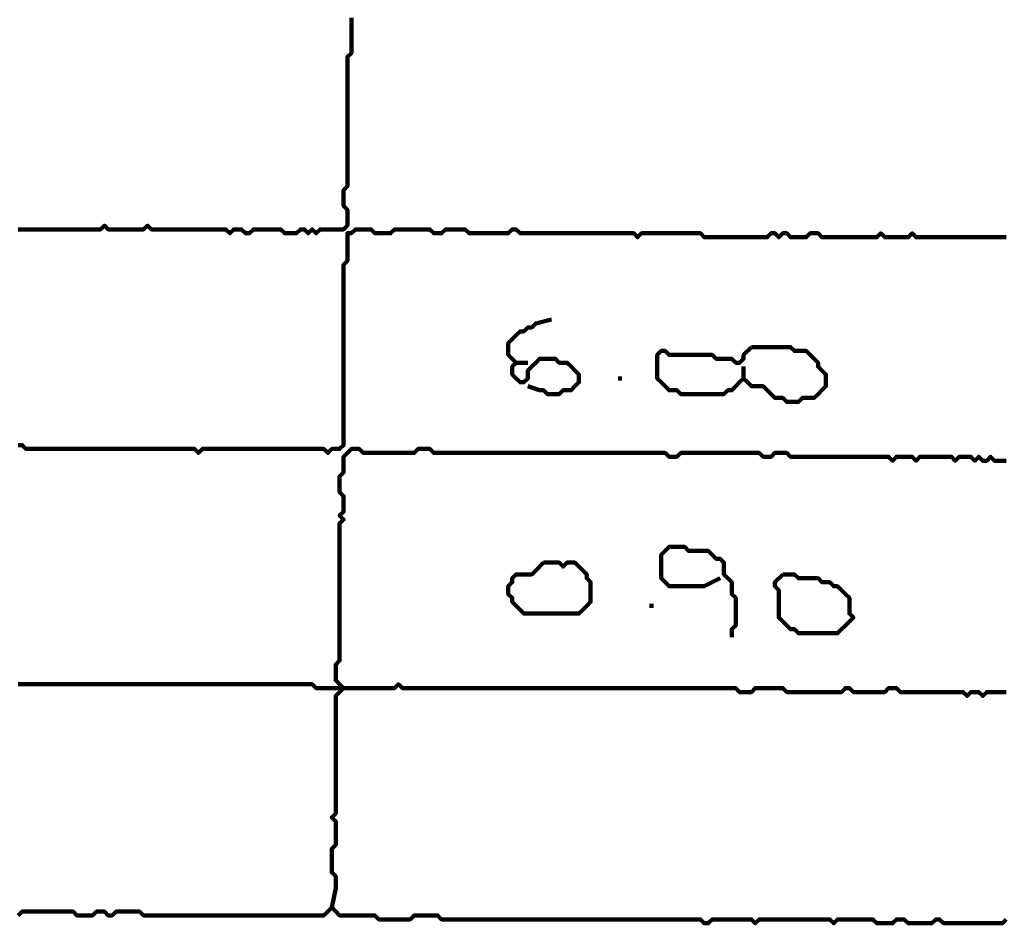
# Model space of a CAD drawing. Header units: metres. Extents: x 1959 to 4131, y 3282 to 4313.
# Tile 299 of 356: x 2426.28 to 2428.6, y 4299.46 to 4301.59. Entities that reach past the tile are written whole.
import ezdxf

# ---------------------------------------------------------------- set-up
doc = ezdxf.new("R2010")
doc.units = ezdxf.units.M
doc.layers.add('P', color=250, linetype='Continuous', lineweight=100)

msp = doc.modelspace()

# ---------------------------------------------------------------- linework, layer by layer
at = {"layer": 'P', "color": 0, "linetype": 'Continuous'}
for points in [[(2427.0602, 4301.5946), (2427.0602, 4301.5853), (2427.0602, 4301.5761), (2427.0602, 4301.5669), (2427.0602, 4301.5576), (2427.0602, 4301.5484), (2427.0602, 4301.5392), (2427.0602, 4301.5299), (2427.0602, 4301.5207), (2427.0602, 4301.5115), (2427.0509, 4301.5023), (2427.0509, 4301.493), (2427.0509, 4301.4838), (2427.0509, 4301.4746), (2427.0509, 4301.4653), (2427.0509, 4301.4561), (2427.0509, 4301.4469), (2427.0509, 4301.4376), (2427.0509, 4301.4284), (2427.0509, 4301.4192), (2427.0509, 4301.4099), (2427.0509, 4301.4007), (2427.0509, 4301.3915), (2427.0509, 4301.3823), (2427.0509, 4301.373), (2427.0509, 4301.3638), (2427.0509, 4301.3546), (2427.0509, 4301.3453), (2427.0509, 4301.3361), (2427.0509, 4301.3269), (2427.0509, 4301.3176), (2427.0509, 4301.3084), (2427.0509, 4301.2992), (2427.0509, 4301.2899), (2427.0509, 4301.2807), (2427.0509, 4301.2715), (2427.0509, 4301.2623), (2427.0509, 4301.253), (2427.0509, 4301.2438), (2427.0509, 4301.2346), (2427.0509, 4301.2253), (2427.0509, 4301.2161), (2427.0509, 4301.2069), (2427.0509, 4301.1976), (2427.0417, 4301.1884), (2427.0417, 4301.1792), (2427.0417, 4301.1699), (2427.0417, 4301.1607), (2427.0417, 4301.1515), (2427.0509, 4301.1423), (2427.0509, 4301.133), (2427.0509, 4301.1238), (2427.0509, 4301.1146), (2427.0509, 4301.1053), (2427.0417, 4301.0961), (2427.0325, 4301.0961), (2427.0232, 4301.0961), (2427.014, 4301.0961), (2427.0048, 4301.0961), (2426.9956, 4301.0961), (2426.9863, 4301.0961), (2426.9771, 4301.0869), (2426.9679, 4301.0961), (2426.9586, 4301.0869), (2426.9494, 4301.0961), (2426.9402, 4301.0961), (2426.9309, 4301.0869), (2426.9217, 4301.0869), (2426.9125, 4301.0869), (2426.9032, 4301.0869), (2426.894, 4301.0961), (2426.8848, 4301.0961), (2426.8756, 4301.0961), (2426.8663, 4301.0961), (2426.8571, 4301.0961), (2426.8479, 4301.0961), (2426.8386, 4301.0961), (2426.8294, 4301.0961), (2426.8202, 4301.0869), (2426.8109, 4301.0869), (2426.8017, 4301.0961), (2426.7925, 4301.0961), (2426.7832, 4301.0961), (2426.774, 4301.0869), (2426.7648, 4301.0961), (2426.7556, 4301.0961), (2426.7463, 4301.0961), (2426.7371, 4301.0961), (2426.7279, 4301.0961), (2426.7186, 4301.0961), (2426.7094, 4301.0961), (2426.7002, 4301.0961), (2426.6909, 4301.0961), (2426.6817, 4301.0961), (2426.6725, 4301.0961), (2426.6632, 4301.0961), (2426.654, 4301.0961), (2426.6448, 4301.0961), (2426.6356, 4301.0961), (2426.6263, 4301.0961), (2426.6171, 4301.0961), (2426.6079, 4301.0961), (2426.5986, 4301.0961), (2426.5894, 4301.0961), (2426.5802, 4301.1053), (2426.5709, 4301.0961), (2426.5617, 4301.0961), (2426.5525, 4301.0961), (2426.5432, 4301.0961), (2426.534, 4301.0961), (2426.5248, 4301.0961), (2426.5156, 4301.0961), (2426.5063, 4301.0961), (2426.4971, 4301.0961), (2426.4879, 4301.0961), (2426.4786, 4301.1053), (2426.4694, 4301.0961), (2426.4602, 4301.0961), (2426.4509, 4301.0961), (2426.4417, 4301.0961), (2426.4325, 4301.0961), (2426.4232, 4301.0961), (2426.414, 4301.0961), (2426.4048, 4301.0961), (2426.3956, 4301.0961), (2426.3863, 4301.0961), (2426.3771, 4301.0961), (2426.3679, 4301.0961), (2426.3586, 4301.0961), (2426.3494, 4301.0961), (2426.3402, 4301.0961), (2426.3309, 4301.0961), (2426.3217, 4301.0961), (2426.3125, 4301.0961), (2426.3032, 4301.0961), (2426.294, 4301.0961), (2426.2848, 4301.0961), (2426.2756, 4301.0961)], [(2426.2756, 4300.5884), (2426.2848, 4300.5884), (2426.294, 4300.5792), (2426.3032, 4300.5792), (2426.3125, 4300.5792), (2426.3217, 4300.5792), (2426.3309, 4300.5792), (2426.3402, 4300.5792), (2426.3494, 4300.5792), (2426.3586, 4300.5792), (2426.3679, 4300.5792), (2426.3771, 4300.5792), (2426.3863, 4300.5792), (2426.3956, 4300.5792), (2426.4048, 4300.5792), (2426.414, 4300.5792), (2426.4232, 4300.5792), (2426.4325, 4300.5792), (2426.4417, 4300.5792), (2426.4509, 4300.5792), (2426.4602, 4300.5792), (2426.4694, 4300.5792), (2426.4786, 4300.5792), (2426.4879, 4300.5792), (2426.4971, 4300.5792), (2426.5063, 4300.5792), (2426.5156, 4300.5792), (2426.5248, 4300.5792), (2426.534, 4300.5792), (2426.5432, 4300.5792), (2426.5525, 4300.5792), (2426.5617, 4300.5792), (2426.5709, 4300.5792), (2426.5802, 4300.5792), (2426.5894, 4300.5792), (2426.5986, 4300.5792), (2426.6079, 4300.5792), (2426.6171, 4300.5792), (2426.6263, 4300.5792), (2426.6356, 4300.5792), (2426.6448, 4300.5792), (2426.654, 4300.5792), (2426.6632, 4300.5792), (2426.6725, 4300.5792), (2426.6817, 4300.5792), (2426.6909, 4300.5792), (2426.7002, 4300.5699), (2426.7094, 4300.5792), (2426.7186, 4300.5792), (2426.7279, 4300.5792), (2426.7371, 4300.5792), (2426.7463, 4300.5792), (2426.7556, 4300.5792), (2426.7648, 4300.5792), (2426.774, 4300.5792), (2426.7832, 4300.5792), (2426.7925, 4300.5792), (2426.8017, 4300.5792), (2426.8109, 4300.5792), (2426.8202, 4300.5792), (2426.8294, 4300.5792), (2426.8386, 4300.5792), (2426.8479, 4300.5792), (2426.8571, 4300.5792), (2426.8663, 4300.5792), (2426.8756, 4300.5792), (2426.8848, 4300.5792), (2426.894, 4300.5792), (2426.9032, 4300.5792), (2426.9125, 4300.5792), (2426.9217, 4300.5792), (2426.9309, 4300.5792), (2426.9402, 4300.5792), (2426.9494, 4300.5792), (2426.9586, 4300.5792), (2426.9679, 4300.5792), (2426.9771, 4300.5792), (2426.9863, 4300.5792), (2426.9956, 4300.5792), (2427.0048, 4300.5699), (2427.014, 4300.5792), (2427.0232, 4300.5792), (2427.0325, 4300.5792), (2427.0417, 4300.5884), (2427.0417, 4300.5976), (2427.0417, 4300.6069), (2427.0417, 4300.6161), (2427.0417, 4300.6253), (2427.0417, 4300.6346), (2427.0417, 4300.6438), (2427.0417, 4300.653), (2427.0417, 4300.6623), (2427.0417, 4300.6715), (2427.0417, 4300.6807), (2427.0417, 4300.6899), (2427.0417, 4300.6992), (2427.0417, 4300.7084), (2427.0417, 4300.7176), (2427.0417, 4300.7269), (2427.0417, 4300.7361), (2427.0417, 4300.7453), (2427.0417, 4300.7546), (2427.0417, 4300.7638), (2427.0417, 4300.773), (2427.0417, 4300.7823), (2427.0417, 4300.7915), (2427.0417, 4300.8007), (2427.0417, 4300.8099), (2427.0417, 4300.8192), (2427.0417, 4300.8284), (2427.0417, 4300.8376), (2427.0417, 4300.8469), (2427.0417, 4300.8561), (2427.0417, 4300.8653), (2427.0417, 4300.8746), (2427.0417, 4300.8838), (2427.0417, 4300.893), (2427.0417, 4300.9023), (2427.0417, 4300.9115), (2427.0417, 4300.9207), (2427.0417, 4300.9299), (2427.0417, 4300.9392), (2427.0417, 4300.9484), (2427.0417, 4300.9576), (2427.0417, 4300.9669), (2427.0417, 4300.9761), (2427.0417, 4300.9853), (2427.0417, 4300.9946), (2427.0417, 4301.0038), (2427.0417, 4301.013), (2427.0509, 4301.0223), (2427.0509, 4301.0315), (2427.0509, 4301.0407), (2427.0509, 4301.0499), (2427.0509, 4301.0592), (2427.0509, 4301.0684), (2427.0509, 4301.0776), (2427.0509, 4301.0869), (2427.0602, 4301.0869), (2427.0694, 4301.0961), (2427.0786, 4301.0961), (2427.0879, 4301.0961), (2427.0971, 4301.0961), (2427.1063, 4301.0961), (2427.1156, 4301.0869), (2427.1248, 4301.0869), (2427.134, 4301.0869), (2427.1432, 4301.0869), (2427.1525, 4301.0869), (2427.1617, 4301.0961), (2427.1709, 4301.0961), (2427.1802, 4301.0961), (2427.1894, 4301.0961), (2427.1986, 4301.0961), (2427.2079, 4301.0961), (2427.2171, 4301.0961), (2427.2263, 4301.0961), (2427.2356, 4301.0961), (2427.2448, 4301.0961), (2427.254, 4301.0869), (2427.2632, 4301.0869), (2427.2725, 4301.0869), (2427.2817, 4301.0961), (2427.2909, 4301.0961), (2427.3002, 4301.0961), (2427.3094, 4301.0961), (2427.3186, 4301.0961), (2427.3279, 4301.0961), (2427.3371, 4301.0869), (2427.3463, 4301.0869), (2427.3556, 4301.0869), (2427.3648, 4301.0869), (2427.374, 4301.0869), (2427.3832, 4301.0869), (2427.3925, 4301.0869), (2427.4017, 4301.0869), (2427.4109, 4301.0869), (2427.4202, 4301.0869), (2427.4294, 4301.0869), (2427.4386, 4301.0961), (2427.4479, 4301.0961), (2427.4571, 4301.0869), (2427.4663, 4301.0869), (2427.4756, 4301.0869), (2427.4848, 4301.0869), (2427.494, 4301.0869), (2427.5032, 4301.0869), (2427.5125, 4301.0869), (2427.5217, 4301.0869), (2427.5309, 4301.0869), (2427.5402, 4301.0869), (2427.5494, 4301.0869), (2427.5586, 4301.0869), (2427.5679, 4301.0869), (2427.5771, 4301.0869), (2427.5863, 4301.0869), (2427.5956, 4301.0869), (2427.6048, 4301.0869), (2427.614, 4301.0869), (2427.6232, 4301.0869), (2427.6325, 4301.0869), (2427.6417, 4301.0869), (2427.6509, 4301.0869), (2427.6602, 4301.0869), (2427.6694, 4301.0869), (2427.6786, 4301.0869), (2427.6879, 4301.0869), (2427.6971, 4301.0869), (2427.7063, 4301.0869), (2427.7156, 4301.0869), (2427.7248, 4301.0869), (2427.734, 4301.0776), (2427.7432, 4301.0869), (2427.7525, 4301.0869), (2427.7617, 4301.0869), (2427.7709, 4301.0869), (2427.7802, 4301.0869), (2427.7894, 4301.0869), (2427.7986, 4301.0869), (2427.8079, 4301.0869), (2427.8171, 4301.0869), (2427.8263, 4301.0869), (2427.8356, 4301.0869), (2427.8448, 4301.0869), (2427.854, 4301.0869), (2427.8632, 4301.0869), (2427.8725, 4301.0869), (2427.8817, 4301.0869), (2427.8909, 4301.0776), (2427.9002, 4301.0776), (2427.9094, 4301.0776), (2427.9186, 4301.0776), (2427.9279, 4301.0776), (2427.9371, 4301.0776), (2427.9463, 4301.0776), (2427.9556, 4301.0776), (2427.9648, 4301.0776), (2427.974, 4301.0776), (2427.9832, 4301.0776), (2427.9925, 4301.0776), (2428.0017, 4301.0776), (2428.0109, 4301.0776), (2428.0202, 4301.0776), (2428.0294, 4301.0776), (2428.0386, 4301.0776), (2428.0479, 4301.0869), (2428.0571, 4301.0869), (2428.0663, 4301.0776), (2428.0756, 4301.0869), (2428.0848, 4301.0869), (2428.094, 4301.0776), (2428.1032, 4301.0776), (2428.1125, 4301.0776), (2428.1217, 4301.0776), (2428.1309, 4301.0776), (2428.1402, 4301.0869), (2428.1494, 4301.0869), (2428.1586, 4301.0869), (2428.1679, 4301.0776), (2428.1771, 4301.0776), (2428.1863, 4301.0776), (2428.1956, 4301.0776), (2428.2048, 4301.0776), (2428.214, 4301.0776), (2428.2232, 4301.0776), (2428.2325, 4301.0776), (2428.2417, 4301.0776), (2428.2509, 4301.0776), (2428.2602, 4301.0776), (2428.2694, 4301.0776), (2428.2786, 4301.0776), (2428.2879, 4301.0776), (2428.2971, 4301.0776), (2428.3063, 4301.0869), (2428.3156, 4301.0776), (2428.3248, 4301.0776), (2428.334, 4301.0776), (2428.3432, 4301.0776), (2428.3525, 4301.0776), (2428.3617, 4301.0776), (2428.3709, 4301.0776), (2428.3802, 4301.0869), (2428.3894, 4301.0776), (2428.3986, 4301.0776), (2428.4079, 4301.0776), (2428.4171, 4301.0776), (2428.4263, 4301.0776), (2428.4356, 4301.0776), (2428.4448, 4301.0776), (2428.454, 4301.0776), (2428.4632, 4301.0776), (2428.4725, 4301.0776), (2428.4817, 4301.0776), (2428.4909, 4301.0776), (2428.5002, 4301.0776), (2428.5094, 4301.0776), (2428.5186, 4301.0776), (2428.5279, 4301.0776), (2428.5371, 4301.0776), (2428.5463, 4301.0776), (2428.5556, 4301.0776), (2428.5648, 4301.0776), (2428.574, 4301.0776), (2428.5832, 4301.0776), (2428.5925, 4301.0776), (2428.6017, 4301.0776)], [(2427.5309, 4300.8838), (2427.494, 4300.8746), (2427.4848, 4300.8653), (2427.4756, 4300.8653), (2427.4663, 4300.8561), (2427.4571, 4300.8561), (2427.4479, 4300.8469), (2427.4386, 4300.8376), (2427.4294, 4300.8284), (2427.4294, 4300.8192), (2427.4294, 4300.8099), (2427.4294, 4300.8007), (2427.4386, 4300.7915), (2427.4479, 4300.7823), (2427.4386, 4300.773), (2427.4386, 4300.7638), (2427.4386, 4300.7546), (2427.4479, 4300.7453), (2427.4571, 4300.7361), (2427.4663, 4300.7361), (2427.4756, 4300.7453), (2427.4756, 4300.7546), (2427.4756, 4300.7638), (2427.4848, 4300.773), (2427.494, 4300.7823), (2427.5032, 4300.7915), (2427.5125, 4300.7915), (2427.5217, 4300.7915), (2427.5309, 4300.7915), (2427.5402, 4300.7915), (2427.5494, 4300.7823), (2427.5586, 4300.7823), (2427.5679, 4300.7823), (2427.5771, 4300.773), (2427.5863, 4300.7638), (2427.5956, 4300.7546), (2427.5956, 4300.7453), (2427.5956, 4300.7361), (2427.5863, 4300.7269), (2427.5771, 4300.7176), (2427.5679, 4300.7176), (2427.5586, 4300.7176), (2427.5494, 4300.7084), (2427.5402, 4300.7084), (2427.5309, 4300.7084), (2427.5217, 4300.7084), (2427.5125, 4300.7176), (2427.5032, 4300.7176), (2427.4756, 4300.7269)], [(2428.0017, 4300.8192), (2428.0109, 4300.8192), (2428.0202, 4300.8192), (2428.0294, 4300.8192), (2428.0386, 4300.8192), (2428.0479, 4300.8192), (2428.0571, 4300.8192), (2428.0663, 4300.8192), (2428.0756, 4300.8192), (2428.0848, 4300.8192), (2428.094, 4300.8192), (2428.1032, 4300.8099), (2428.1125, 4300.8099), (2428.1217, 4300.8099), (2428.1309, 4300.8099), (2428.1402, 4300.8007), (2428.1494, 4300.7915), (2428.1586, 4300.7823), (2428.1586, 4300.773), (2428.1679, 4300.7638), (2428.1771, 4300.7546), (2428.1771, 4300.7453), (2428.1771, 4300.7361), (2428.1771, 4300.7269), (2428.1679, 4300.7176), (2428.1586, 4300.7084), (2428.1494, 4300.6992), (2428.1402, 4300.6992), (2428.1309, 4300.6992), (2428.1217, 4300.6992), (2428.1125, 4300.6899), (2428.1032, 4300.6899), (2428.094, 4300.6899), (2428.0848, 4300.6899), (2428.0756, 4300.6992), (2428.0663, 4300.6992), (2428.0571, 4300.6992), (2428.0479, 4300.7084), (2428.0386, 4300.7176), (2428.0294, 4300.7269), (2428.0202, 4300.7269), (2428.0109, 4300.7269), (2428.0017, 4300.7269), (2427.9925, 4300.7361), (2427.9832, 4300.7453), (2427.974, 4300.7361), (2427.9648, 4300.7269), (2427.9556, 4300.7176), (2427.9463, 4300.7176), (2427.9371, 4300.7084), (2427.9279, 4300.7084), (2427.9186, 4300.7084), (2427.9094, 4300.7084), (2427.9002, 4300.7084), (2427.8909, 4300.7084), (2427.8817, 4300.7084), (2427.8725, 4300.7084), (2427.8632, 4300.7084), (2427.854, 4300.7084), (2427.8448, 4300.7084), (2427.8356, 4300.7084), (2427.8263, 4300.7176), (2427.8171, 4300.7176), (2427.8079, 4300.7176), (2427.7986, 4300.7269), (2427.7894, 4300.7361), (2427.7802, 4300.7453), (2427.7802, 4300.7546), (2427.7802, 4300.7638), (2427.7802, 4300.773), (2427.7802, 4300.7823), (2427.7802, 4300.7915), (2427.7802, 4300.8007), (2427.7894, 4300.8099), (2427.7986, 4300.8099), (2427.8079, 4300.8007), (2427.8171, 4300.8007), (2427.8263, 4300.8007), (2427.8356, 4300.8007), (2427.8448, 4300.8007), (2427.854, 4300.8007), (2427.8632, 4300.8007), (2427.8725, 4300.8007), (2427.8817, 4300.8007), (2427.8909, 4300.8007), (2427.9002, 4300.8007), (2427.9094, 4300.8007), (2427.9186, 4300.7915), (2427.9279, 4300.7915), (2427.9371, 4300.7915), (2427.9463, 4300.7915), (2427.9556, 4300.7915), (2427.9648, 4300.7823), (2427.974, 4300.7823), (2427.9832, 4300.7915), (2427.9832, 4300.8007), (2428.0017, 4300.8192)], [(2427.4479, 4300.7823), (2427.4756, 4300.7823)], [(2427.9832, 4300.773), (2427.9832, 4300.7453)], [(2427.6879, 4300.7453), (2427.6971, 4300.7453)], [(2428.6017, 4300.5515), (2428.5925, 4300.5515), (2428.5832, 4300.5515), (2428.574, 4300.5515), (2428.5648, 4300.5607), (2428.5556, 4300.5515), (2428.5463, 4300.5515), (2428.5371, 4300.5607), (2428.5279, 4300.5515), (2428.5186, 4300.5607), (2428.5094, 4300.5607), (2428.5002, 4300.5607), (2428.4909, 4300.5607), (2428.4817, 4300.5515), (2428.4725, 4300.5607), (2428.4632, 4300.5607), (2428.454, 4300.5607), (2428.4448, 4300.5607), (2428.4356, 4300.5607), (2428.4263, 4300.5607), (2428.4171, 4300.5607), (2428.4079, 4300.5607), (2428.3986, 4300.5607), (2428.3894, 4300.5515), (2428.3802, 4300.5607), (2428.3709, 4300.5607), (2428.3617, 4300.5607), (2428.3525, 4300.5607), (2428.3432, 4300.5607), (2428.334, 4300.5515), (2428.3248, 4300.5607), (2428.3156, 4300.5607), (2428.3063, 4300.5607), (2428.2971, 4300.5607), (2428.2879, 4300.5607), (2428.2786, 4300.5607), (2428.2694, 4300.5607), (2428.2602, 4300.5607), (2428.2509, 4300.5607), (2428.2417, 4300.5607), (2428.2325, 4300.5607), (2428.2232, 4300.5607), (2428.214, 4300.5607), (2428.2048, 4300.5607), (2428.1956, 4300.5607), (2428.1863, 4300.5607), (2428.1771, 4300.5607), (2428.1679, 4300.5607), (2428.1586, 4300.5607), (2428.1494, 4300.5607), (2428.1402, 4300.5607), (2428.1309, 4300.5607), (2428.1217, 4300.5607), (2428.1125, 4300.5607), (2428.1032, 4300.5607), (2428.094, 4300.5607), (2428.0848, 4300.5699), (2428.0756, 4300.5699), (2428.0663, 4300.5699), (2428.0571, 4300.5699), (2428.0479, 4300.5607), (2428.0386, 4300.5607), (2428.0294, 4300.5607), (2428.0202, 4300.5699), (2428.0109, 4300.5699), (2428.0017, 4300.5699), (2427.9925, 4300.5699), (2427.9832, 4300.5699), (2427.974, 4300.5699), (2427.9648, 4300.5699), (2427.9556, 4300.5699), (2427.9463, 4300.5699), (2427.9371, 4300.5699), (2427.9279, 4300.5699), (2427.9186, 4300.5699), (2427.9094, 4300.5699), (2427.9002, 4300.5699), (2427.8909, 4300.5699), (2427.8817, 4300.5699), (2427.8725, 4300.5699), (2427.8632, 4300.5699), (2427.854, 4300.5699), (2427.8448, 4300.5699), (2427.8356, 4300.5699), (2427.8263, 4300.5607), (2427.8171, 4300.5607), (2427.8079, 4300.5607), (2427.7986, 4300.5699), (2427.7894, 4300.5699), (2427.7802, 4300.5699), (2427.7709, 4300.5699), (2427.7617, 4300.5699), (2427.7525, 4300.5699), (2427.7432, 4300.5699), (2427.734, 4300.5699), (2427.7248, 4300.5699), (2427.7156, 4300.5699), (2427.7063, 4300.5699), (2427.6971, 4300.5699), (2427.6879, 4300.5699), (2427.6786, 4300.5699), (2427.6694, 4300.5699), (2427.6602, 4300.5699), (2427.6509, 4300.5699), (2427.6417, 4300.5699), (2427.6325, 4300.5699), (2427.6232, 4300.5699), (2427.614, 4300.5699), (2427.6048, 4300.5699), (2427.5956, 4300.5699), (2427.5863, 4300.5699), (2427.5771, 4300.5699), (2427.5679, 4300.5699), (2427.5586, 4300.5699), (2427.5494, 4300.5699), (2427.5402, 4300.5699), (2427.5309, 4300.5699), (2427.5217, 4300.5699), (2427.5125, 4300.5699), (2427.5032, 4300.5699), (2427.494, 4300.5699), (2427.4848, 4300.5699), (2427.4756, 4300.5699), (2427.4663, 4300.5699), (2427.4571, 4300.5699), (2427.4479, 4300.5699), (2427.4386, 4300.5699), (2427.4294, 4300.5699), (2427.4202, 4300.5699), (2427.4109, 4300.5699), (2427.4017, 4300.5699), (2427.3925, 4300.5699), (2427.3832, 4300.5699), (2427.374, 4300.5699), (2427.3648, 4300.5699), (2427.3556, 4300.5699), (2427.3463, 4300.5699), (2427.3371, 4300.5699), (2427.3279, 4300.5699), (2427.3186, 4300.5699), (2427.3094, 4300.5699), (2427.3002, 4300.5699), (2427.2909, 4300.5699), (2427.2817, 4300.5699), (2427.2725, 4300.5699), (2427.2632, 4300.5699), (2427.254, 4300.5699), (2427.2448, 4300.5792), (2427.2356, 4300.5792), (2427.2263, 4300.5792), (2427.2171, 4300.5792), (2427.2079, 4300.5699), (2427.1986, 4300.5699), (2427.1894, 4300.5699), (2427.1802, 4300.5699), (2427.1709, 4300.5699), (2427.1617, 4300.5699), (2427.1525, 4300.5699), (2427.1432, 4300.5699), (2427.134, 4300.5699), (2427.1248, 4300.5699), (2427.1156, 4300.5699), (2427.1063, 4300.5699), (2427.0971, 4300.5699), (2427.0879, 4300.5699), (2427.0786, 4300.5792), (2427.0694, 4300.5792), (2427.0602, 4300.5792), (2427.0509, 4300.5699), (2427.0417, 4300.5607), (2427.0417, 4300.5515), (2427.0417, 4300.5423), (2427.0417, 4300.533), (2427.0417, 4300.5238), (2427.0325, 4300.5146), (2427.0325, 4300.5053), (2427.0325, 4300.4961), (2427.0325, 4300.4869), (2427.0325, 4300.4776), (2427.0417, 4300.4684), (2427.0417, 4300.4592), (2427.0417, 4300.4499), (2427.0417, 4300.4407), (2427.0417, 4300.4315), (2427.0325, 4300.4223), (2427.0417, 4300.413), (2427.0325, 4300.4038), (2427.0325, 4300.3946), (2427.0325, 4300.3853), (2427.0325, 4300.3761), (2427.0325, 4300.3669), (2427.0325, 4300.3576), (2427.0325, 4300.3484), (2427.0325, 4300.3392), (2427.0325, 4300.3299), (2427.0325, 4300.3207), (2427.0325, 4300.3115), (2427.0325, 4300.3023), (2427.0325, 4300.293), (2427.0325, 4300.2838), (2427.0325, 4300.2746), (2427.0325, 4300.2653), (2427.0325, 4300.2561), (2427.0325, 4300.2469), (2427.0325, 4300.2376), (2427.0325, 4300.2284), (2427.0325, 4300.2192), (2427.0325, 4300.2099), (2427.0325, 4300.2007), (2427.0325, 4300.1915), (2427.0325, 4300.1823), (2427.0325, 4300.173), (2427.0325, 4300.1638), (2427.0325, 4300.1546), (2427.0325, 4300.1453), (2427.0325, 4300.1361), (2427.0325, 4300.1269), (2427.0325, 4300.1176), (2427.0325, 4300.1084), (2427.0325, 4300.0992), (2427.0325, 4300.0899), (2427.0325, 4300.0807), (2427.0232, 4300.0715), (2427.0232, 4300.0623), (2427.0232, 4300.053), (2427.0232, 4300.0438), (2427.0232, 4300.0346), (2427.0325, 4300.0253), (2427.0417, 4300.0161), (2427.0325, 4300.0069), (2427.0232, 4299.9976), (2427.0232, 4299.9884), (2427.0232, 4299.9792), (2427.0232, 4299.9699), (2427.0232, 4299.9607), (2427.0232, 4299.9515), (2427.0232, 4299.9423), (2427.0232, 4299.933), (2427.0232, 4299.9238), (2427.0232, 4299.9146), (2427.0232, 4299.9053), (2427.0232, 4299.8961), (2427.0232, 4299.8869), (2427.0232, 4299.8776), (2427.0232, 4299.8684), (2427.0232, 4299.8592), (2427.0232, 4299.8499), (2427.0232, 4299.8407), (2427.0232, 4299.8315), (2427.0232, 4299.8223), (2427.0232, 4299.813), (2427.0232, 4299.8038), (2427.0232, 4299.7946), (2427.0232, 4299.7853), (2427.0232, 4299.7761), (2427.0232, 4299.7669), (2427.0232, 4299.7576), (2427.0232, 4299.7484), (2427.0232, 4299.7392), (2427.0232, 4299.7299), (2427.0232, 4299.7207), (2427.014, 4299.7115), (2427.0232, 4299.7023), (2427.0232, 4299.693), (2427.0232, 4299.6838), (2427.0232, 4299.6746), (2427.0232, 4299.6653), (2427.0232, 4299.6561), (2427.0232, 4299.6469), (2427.014, 4299.6376), (2427.014, 4299.6284), (2427.014, 4299.6192), (2427.014, 4299.6099), (2427.014, 4299.6007), (2427.014, 4299.5915), (2427.014, 4299.5823), (2427.0232, 4299.573), (2427.0232, 4299.5638), (2427.0232, 4299.5546), (2427.0232, 4299.5453), (2427.014, 4299.4992)], [(2427.9279, 4300.2746), (2427.8909, 4300.2561), (2427.8817, 4300.2561), (2427.8725, 4300.2561), (2427.8632, 4300.2561), (2427.854, 4300.2561), (2427.8448, 4300.2561), (2427.8356, 4300.2561), (2427.8263, 4300.2561), (2427.8171, 4300.2561), (2427.8079, 4300.2561), (2427.7986, 4300.2653), (2427.7894, 4300.2746), (2427.7894, 4300.2838), (2427.7894, 4300.293), (2427.7894, 4300.3023), (2427.7894, 4300.3115), (2427.7894, 4300.3207), (2427.7894, 4300.3299), (2427.7986, 4300.3392), (2427.8079, 4300.3484), (2427.8171, 4300.3484), (2427.8263, 4300.3484), (2427.8356, 4300.3484), (2427.8448, 4300.3484), (2427.854, 4300.3392), (2427.8632, 4300.3392), (2427.8725, 4300.3392), (2427.8817, 4300.3392), (2427.8909, 4300.3392), (2427.9002, 4300.3392), (2427.9094, 4300.3299), (2427.9186, 4300.3207), (2427.9279, 4300.3207), (2427.9371, 4300.3115), (2427.9371, 4300.3023), (2427.9371, 4300.293), (2427.9371, 4300.2838), (2427.9463, 4300.2746), (2427.9556, 4300.2653), (2427.9556, 4300.2561), (2427.9556, 4300.2469), (2427.9556, 4300.2376), (2427.9648, 4300.2284), (2427.9648, 4300.2192), (2427.9648, 4300.2099), (2427.9648, 4300.2007), (2427.9648, 4300.1915), (2427.9648, 4300.1823), (2427.9648, 4300.173), (2427.9648, 4300.1638), (2427.9556, 4300.1546), (2427.9556, 4300.1361)], [(2427.5125, 4300.3115), (2427.5217, 4300.3115), (2427.5309, 4300.3115), (2427.5402, 4300.3115), (2427.5494, 4300.3115), (2427.5586, 4300.3023), (2427.5679, 4300.3115), (2427.5771, 4300.3115), (2427.5863, 4300.3115), (2427.5956, 4300.3023), (2427.6048, 4300.293), (2427.614, 4300.2838), (2427.614, 4300.2746), (2427.6232, 4300.2653), (2427.6232, 4300.2561), (2427.6232, 4300.2469), (2427.6232, 4300.2376), (2427.6232, 4300.2284), (2427.6232, 4300.2192), (2427.614, 4300.2099), (2427.6048, 4300.2007), (2427.5956, 4300.1915), (2427.5863, 4300.1915), (2427.5771, 4300.1915), (2427.5679, 4300.1915), (2427.5586, 4300.1915), (2427.5494, 4300.1915), (2427.5402, 4300.1915), (2427.5309, 4300.1915), (2427.5217, 4300.1915), (2427.5125, 4300.1915), (2427.5032, 4300.1915), (2427.494, 4300.1915), (2427.4848, 4300.1915), (2427.4756, 4300.1915), (2427.4663, 4300.1915), (2427.4571, 4300.2007), (2427.4479, 4300.2099), (2427.4386, 4300.2192), (2427.4386, 4300.2284), (2427.4294, 4300.2376), (2427.4294, 4300.2469), (2427.4294, 4300.2561), (2427.4386, 4300.2653), (2427.4386, 4300.2746), (2427.4479, 4300.2838), (2427.4571, 4300.2838), (2427.4663, 4300.2838), (2427.4756, 4300.2838), (2427.4848, 4300.2838), (2427.494, 4300.293), (2427.5125, 4300.3115)], [(2428.0756, 4300.2838), (2428.0848, 4300.2838), (2428.094, 4300.2838), (2428.1032, 4300.2838), (2428.1125, 4300.2746), (2428.1217, 4300.2746), (2428.1309, 4300.2746), (2428.1402, 4300.2746), (2428.1494, 4300.2746), (2428.1586, 4300.2746), (2428.1679, 4300.2653), (2428.1771, 4300.2653), (2428.1863, 4300.2653), (2428.1956, 4300.2561), (2428.2048, 4300.2561), (2428.214, 4300.2469), (2428.2232, 4300.2376), (2428.2325, 4300.2284), (2428.2325, 4300.2192), (2428.2325, 4300.2099), (2428.2325, 4300.2007), (2428.2325, 4300.1915), (2428.2417, 4300.1823), (2428.2325, 4300.173), (2428.2232, 4300.1638), (2428.214, 4300.1546), (2428.2048, 4300.1453), (2428.1956, 4300.1453), (2428.1863, 4300.1453), (2428.1771, 4300.1453), (2428.1679, 4300.1453), (2428.1586, 4300.1453), (2428.1494, 4300.1453), (2428.1402, 4300.1453), (2428.1309, 4300.1453), (2428.1217, 4300.1453), (2428.1125, 4300.1453), (2428.1032, 4300.1546), (2428.094, 4300.1546), (2428.0848, 4300.1638), (2428.0756, 4300.173), (2428.0663, 4300.1823), (2428.0663, 4300.1915), (2428.0663, 4300.2007), (2428.0663, 4300.2099), (2428.0663, 4300.2192), (2428.0663, 4300.2284), (2428.0663, 4300.2376), (2428.0663, 4300.2469), (2428.0571, 4300.2561), (2428.0571, 4300.2653), (2428.0756, 4300.2838)], [(2427.7617, 4300.2099), (2427.7709, 4300.2099)], [(2426.2756, 4300.0253), (2426.2848, 4300.0253), (2426.294, 4300.0253), (2426.3032, 4300.0253), (2426.3125, 4300.0253), (2426.3217, 4300.0253), (2426.3309, 4300.0253), (2426.3402, 4300.0253), (2426.3494, 4300.0253), (2426.3586, 4300.0253), (2426.3679, 4300.0253), (2426.3771, 4300.0253), (2426.3863, 4300.0253), (2426.3956, 4300.0253), (2426.4048, 4300.0253), (2426.414, 4300.0253), (2426.4232, 4300.0253), (2426.4325, 4300.0253), (2426.4417, 4300.0253), (2426.4509, 4300.0253), (2426.4602, 4300.0253), (2426.4694, 4300.0253), (2426.4786, 4300.0253), (2426.4879, 4300.0253), (2426.4971, 4300.0253), (2426.5063, 4300.0253), (2426.5156, 4300.0253), (2426.5248, 4300.0253), (2426.534, 4300.0253), (2426.5432, 4300.0253), (2426.5525, 4300.0253), (2426.5617, 4300.0253), (2426.5709, 4300.0253), (2426.5802, 4300.0253), (2426.5894, 4300.0253), (2426.5986, 4300.0253), (2426.6079, 4300.0253), (2426.6171, 4300.0253), (2426.6263, 4300.0253), (2426.6356, 4300.0253), (2426.6448, 4300.0253), (2426.654, 4300.0253), (2426.6632, 4300.0253), (2426.6725, 4300.0253), (2426.6817, 4300.0253), (2426.6909, 4300.0253), (2426.7002, 4300.0253), (2426.7094, 4300.0253), (2426.7186, 4300.0253), (2426.7279, 4300.0253), (2426.7371, 4300.0253), (2426.7463, 4300.0253), (2426.7556, 4300.0253), (2426.7648, 4300.0253), (2426.774, 4300.0253), (2426.7832, 4300.0253), (2426.7925, 4300.0253), (2426.8017, 4300.0253), (2426.8109, 4300.0253), (2426.8202, 4300.0253), (2426.8294, 4300.0253), (2426.8386, 4300.0253), (2426.8479, 4300.0253), (2426.8571, 4300.0253), (2426.8663, 4300.0253), (2426.8756, 4300.0253), (2426.8848, 4300.0253), (2426.894, 4300.0253), (2426.9032, 4300.0253), (2426.9125, 4300.0253), (2426.9217, 4300.0253), (2426.9309, 4300.0253), (2426.9402, 4300.0253), (2426.9494, 4300.0253), (2426.9586, 4300.0253), (2426.9679, 4300.0253), (2426.9771, 4300.0161), (2426.9863, 4300.0161), (2426.9956, 4300.0161), (2427.0048, 4300.0161), (2427.014, 4300.0161), (2427.0232, 4300.0161), (2427.0325, 4300.0161), (2427.0417, 4300.0161), (2427.0509, 4300.0161), (2427.0602, 4300.0161), (2427.0694, 4300.0161), (2427.0786, 4300.0161), (2427.0879, 4300.0161), (2427.0971, 4300.0161), (2427.1063, 4300.0161), (2427.1156, 4300.0161), (2427.1248, 4300.0161), (2427.134, 4300.0161), (2427.1432, 4300.0161), (2427.1525, 4300.0161), (2427.1617, 4300.0161), (2427.1709, 4300.0253), (2427.1802, 4300.0161), (2427.1894, 4300.0161), (2427.1986, 4300.0161), (2427.2079, 4300.0161), (2427.2171, 4300.0161), (2427.2263, 4300.0161), (2427.2356, 4300.0161), (2427.2448, 4300.0161), (2427.254, 4300.0161), (2427.2632, 4300.0161), (2427.2725, 4300.0161), (2427.2817, 4300.0161), (2427.2909, 4300.0161), (2427.3002, 4300.0161), (2427.3094, 4300.0161), (2427.3186, 4300.0161), (2427.3279, 4300.0161), (2427.3371, 4300.0161), (2427.3463, 4300.0161), (2427.3556, 4300.0161), (2427.3648, 4300.0161), (2427.374, 4300.0161), (2427.3832, 4300.0161), (2427.3925, 4300.0161), (2427.4017, 4300.0161), (2427.4109, 4300.0161), (2427.4202, 4300.0161), (2427.4294, 4300.0161), (2427.4386, 4300.0161), (2427.4479, 4300.0161), (2427.4571, 4300.0161), (2427.4663, 4300.0161), (2427.4756, 4300.0161), (2427.4848, 4300.0161), (2427.494, 4300.0161), (2427.5032, 4300.0161), (2427.5125, 4300.0161), (2427.5217, 4300.0161), (2427.5309, 4300.0161), (2427.5402, 4300.0161), (2427.5494, 4300.0161), (2427.5586, 4300.0161), (2427.5679, 4300.0161), (2427.5771, 4300.0161), (2427.5863, 4300.0161), (2427.5956, 4300.0161), (2427.6048, 4300.0161), (2427.614, 4300.0161), (2427.6232, 4300.0161), (2427.6325, 4300.0161), (2427.6417, 4300.0161), (2427.6509, 4300.0161), (2427.6602, 4300.0161), (2427.6694, 4300.0161), (2427.6786, 4300.0161), (2427.6879, 4300.0161), (2427.6971, 4300.0161), (2427.7063, 4300.0161), (2427.7156, 4300.0161), (2427.7248, 4300.0161), (2427.734, 4300.0161), (2427.7432, 4300.0161), (2427.7525, 4300.0161), (2427.7617, 4300.0161), (2427.7709, 4300.0161), (2427.7802, 4300.0161), (2427.7894, 4300.0161), (2427.7986, 4300.0161), (2427.8079, 4300.0161), (2427.8171, 4300.0161), (2427.8263, 4300.0161), (2427.8356, 4300.0161), (2427.8448, 4300.0161), (2427.854, 4300.0161), (2427.8632, 4300.0161), (2427.8725, 4300.0161), (2427.8817, 4300.0161), (2427.8909, 4300.0161), (2427.9002, 4300.0161), (2427.9094, 4300.0161), (2427.9186, 4300.0161), (2427.9279, 4300.0161), (2427.9371, 4300.0161), (2427.9463, 4300.0161), (2427.9556, 4300.0161), (2427.9648, 4300.0161), (2427.974, 4300.0069), (2427.9832, 4300.0069), (2427.9925, 4300.0069), (2428.0017, 4300.0069), (2428.0109, 4300.0161), (2428.0202, 4300.0161), (2428.0294, 4300.0161), (2428.0386, 4300.0161), (2428.0479, 4300.0161), (2428.0571, 4300.0161), (2428.0663, 4300.0161), (2428.0756, 4300.0161), (2428.0848, 4300.0069), (2428.094, 4300.0069), (2428.1032, 4300.0069), (2428.1125, 4300.0069), (2428.1217, 4300.0069), (2428.1309, 4300.0069), (2428.1402, 4300.0069), (2428.1494, 4300.0069), (2428.1586, 4300.0069), (2428.1679, 4300.0069), (2428.1771, 4300.0069), (2428.1863, 4300.0069), (2428.1956, 4300.0069), (2428.2048, 4300.0069), (2428.214, 4300.0069), (2428.2232, 4300.0161), (2428.2325, 4300.0161), (2428.2417, 4300.0069), (2428.2509, 4300.0069), (2428.2602, 4300.0069), (2428.2694, 4300.0069), (2428.2786, 4300.0069), (2428.2879, 4300.0069), (2428.2971, 4300.0069), (2428.3063, 4300.0069), (2428.3156, 4300.0069), (2428.3248, 4300.0161), (2428.334, 4300.0161), (2428.3432, 4300.0161), (2428.3525, 4300.0069), (2428.3617, 4300.0069), (2428.3709, 4300.0069), (2428.3802, 4300.0069), (2428.3894, 4300.0069), (2428.3986, 4300.0069), (2428.4079, 4300.0069), (2428.4171, 4300.0069), (2428.4263, 4300.0069), (2428.4356, 4300.0069), (2428.4448, 4300.0069), (2428.454, 4300.0069), (2428.4632, 4300.0069), (2428.4725, 4300.0069), (2428.4817, 4300.0069), (2428.4909, 4300.0069), (2428.5002, 4300.0069), (2428.5094, 4299.9976), (2428.5186, 4300.0069), (2428.5279, 4300.0069), (2428.5371, 4300.0069), (2428.5463, 4299.9976), (2428.5556, 4300.0069), (2428.5648, 4300.0069), (2428.574, 4300.0069), (2428.5832, 4300.0069), (2428.5925, 4300.0069), (2428.6017, 4300.0069)], [(2428.6017, 4299.4715), (2428.5925, 4299.4623), (2428.5832, 4299.4623), (2428.574, 4299.4623), (2428.5648, 4299.4623), (2428.5556, 4299.4623), (2428.5463, 4299.4623), (2428.5371, 4299.4623), (2428.5279, 4299.4623), (2428.5186, 4299.4623), (2428.5094, 4299.4623), (2428.5002, 4299.4623), (2428.4909, 4299.4623), (2428.4817, 4299.4623), (2428.4725, 4299.4623), (2428.4632, 4299.4623), (2428.454, 4299.4623), (2428.4448, 4299.4715), (2428.4356, 4299.4715), (2428.4263, 4299.4623), (2428.4171, 4299.4623), (2428.4079, 4299.4623), (2428.3986, 4299.4623), (2428.3894, 4299.4623), (2428.3802, 4299.4623), (2428.3709, 4299.4623), (2428.3617, 4299.4715), (2428.3525, 4299.4715), (2428.3432, 4299.4715), (2428.334, 4299.4623), (2428.3248, 4299.4623), (2428.3156, 4299.4623), (2428.3063, 4299.4623), (2428.2971, 4299.4623), (2428.2879, 4299.4715), (2428.2786, 4299.4715), (2428.2694, 4299.4715), (2428.2602, 4299.4715), (2428.2509, 4299.4715), (2428.2417, 4299.4715), (2428.2325, 4299.4715), (2428.2232, 4299.4715), (2428.214, 4299.4715), (2428.2048, 4299.4715), (2428.1956, 4299.4623), (2428.1863, 4299.4715), (2428.1771, 4299.4715), (2428.1679, 4299.4715), (2428.1586, 4299.4715), (2428.1494, 4299.4715), (2428.1402, 4299.4715), (2428.1309, 4299.4715), (2428.1217, 4299.4715), (2428.1125, 4299.4715), (2428.1032, 4299.4715), (2428.094, 4299.4715), (2428.0848, 4299.4715), (2428.0756, 4299.4715), (2428.0663, 4299.4715), (2428.0571, 4299.4715), (2428.0479, 4299.4715), (2428.0386, 4299.4715), (2428.0294, 4299.4715), (2428.0202, 4299.4715), (2428.0109, 4299.4623), (2428.0017, 4299.4715), (2427.9925, 4299.4715), (2427.9832, 4299.4715), (2427.974, 4299.4715), (2427.9648, 4299.4715), (2427.9556, 4299.4715), (2427.9463, 4299.4715), (2427.9371, 4299.4715), (2427.9279, 4299.4715), (2427.9186, 4299.4715), (2427.9094, 4299.4715), (2427.9002, 4299.4623), (2427.8909, 4299.4623), (2427.8817, 4299.4715), (2427.8725, 4299.4715), (2427.8632, 4299.4715), (2427.854, 4299.4715), (2427.8448, 4299.4715), (2427.8356, 4299.4715), (2427.8263, 4299.4715), (2427.8171, 4299.4715), (2427.8079, 4299.4715), (2427.7986, 4299.4715), (2427.7894, 4299.4715), (2427.7802, 4299.4715), (2427.7709, 4299.4715), (2427.7617, 4299.4715), (2427.7525, 4299.4715), (2427.7432, 4299.4715), (2427.734, 4299.4715), (2427.7248, 4299.4715), (2427.7156, 4299.4715), (2427.7063, 4299.4715), (2427.6971, 4299.4715), (2427.6879, 4299.4715), (2427.6786, 4299.4715), (2427.6694, 4299.4715), (2427.6602, 4299.4715), (2427.6509, 4299.4715), (2427.6417, 4299.4715), (2427.6325, 4299.4715), (2427.6232, 4299.4715), (2427.614, 4299.4715), (2427.6048, 4299.4715), (2427.5956, 4299.4715), (2427.5863, 4299.4715), (2427.5771, 4299.4715), (2427.5679, 4299.4715), (2427.5586, 4299.4715), (2427.5494, 4299.4715), (2427.5402, 4299.4715), (2427.5309, 4299.4715), (2427.5217, 4299.4715), (2427.5125, 4299.4715), (2427.5032, 4299.4715), (2427.494, 4299.4715), (2427.4848, 4299.4715), (2427.4756, 4299.4715), (2427.4663, 4299.4715), (2427.4571, 4299.4715), (2427.4479, 4299.4715), (2427.4386, 4299.4715), (2427.4294, 4299.4715), (2427.4202, 4299.4715), (2427.4109, 4299.4715), (2427.4017, 4299.4715), (2427.3925, 4299.4715), (2427.3832, 4299.4715), (2427.374, 4299.4715), (2427.3648, 4299.4715), (2427.3556, 4299.4715), (2427.3463, 4299.4715), (2427.3371, 4299.4715), (2427.3279, 4299.4715), (2427.3186, 4299.4715), (2427.3094, 4299.4715), (2427.3002, 4299.4715), (2427.2909, 4299.4715), (2427.2817, 4299.4715), (2427.2725, 4299.4715), (2427.2632, 4299.4807), (2427.254, 4299.4807), (2427.2448, 4299.4807), (2427.2356, 4299.4807), (2427.2263, 4299.4807), (2427.2171, 4299.4807), (2427.2079, 4299.4807), (2427.1986, 4299.4715), (2427.1894, 4299.4715), (2427.1802, 4299.4715), (2427.1709, 4299.4715), (2427.1617, 4299.4715), (2427.1525, 4299.4715), (2427.1432, 4299.4715), (2427.134, 4299.4715), (2427.1248, 4299.4715), (2427.1156, 4299.4807), (2427.1063, 4299.4807), (2427.0971, 4299.4807), (2427.0879, 4299.4807), (2427.0786, 4299.4807), (2427.0694, 4299.4807), (2427.0602, 4299.4807), (2427.0509, 4299.4807), (2427.0417, 4299.4807), (2427.0325, 4299.4807), (2427.0232, 4299.4899), (2427.014, 4299.4992), (2427.0048, 4299.4899), (2426.9956, 4299.4807), (2426.9863, 4299.4807), (2426.9771, 4299.4807), (2426.9679, 4299.4807), (2426.9586, 4299.4807), (2426.9494, 4299.4807), (2426.9402, 4299.4807), (2426.9309, 4299.4807), (2426.9217, 4299.4807), (2426.9125, 4299.4807), (2426.9032, 4299.4807), (2426.894, 4299.4807), (2426.8848, 4299.4807), (2426.8756, 4299.4807), (2426.8663, 4299.4807), (2426.8571, 4299.4807), (2426.8479, 4299.4807), (2426.8386, 4299.4807), (2426.8294, 4299.4807), (2426.8202, 4299.4807), (2426.8109, 4299.4807), (2426.8017, 4299.4807), (2426.7925, 4299.4807), (2426.7832, 4299.4807), (2426.774, 4299.4807), (2426.7648, 4299.4807), (2426.7556, 4299.4807), (2426.7463, 4299.4807), (2426.7371, 4299.4807), (2426.7279, 4299.4807), (2426.7186, 4299.4807), (2426.7094, 4299.4807), (2426.7002, 4299.4807), (2426.6909, 4299.4807), (2426.6817, 4299.4807), (2426.6725, 4299.4807), (2426.6632, 4299.4807), (2426.654, 4299.4807), (2426.6448, 4299.4807), (2426.6356, 4299.4807), (2426.6263, 4299.4807), (2426.6171, 4299.4807), (2426.6079, 4299.4807), (2426.5986, 4299.4807), (2426.5894, 4299.4807), (2426.5802, 4299.4807), (2426.5709, 4299.4807), (2426.5617, 4299.4899), (2426.5525, 4299.4899), (2426.5432, 4299.4899), (2426.534, 4299.4899), (2426.5248, 4299.4899), (2426.5156, 4299.4899), (2426.5063, 4299.4899), (2426.4971, 4299.4807), (2426.4879, 4299.4807), (2426.4786, 4299.4899), (2426.4694, 4299.4899), (2426.4602, 4299.4899), (2426.4509, 4299.4807), (2426.4417, 4299.4807), (2426.4325, 4299.4807), (2426.4232, 4299.4807), (2426.414, 4299.4807), (2426.4048, 4299.4899), (2426.3956, 4299.4899), (2426.3863, 4299.4899), (2426.3771, 4299.4899), (2426.3679, 4299.4899), (2426.3586, 4299.4899), (2426.3494, 4299.4899), (2426.3402, 4299.4899), (2426.3309, 4299.4899), (2426.3217, 4299.4899), (2426.3125, 4299.4899), (2426.3032, 4299.4899), (2426.294, 4299.4899), (2426.2848, 4299.4899), (2426.2756, 4299.4807)]]:
    msp.add_lwpolyline(points, dxfattribs=at)

doc.saveas('drawing.dxf')
